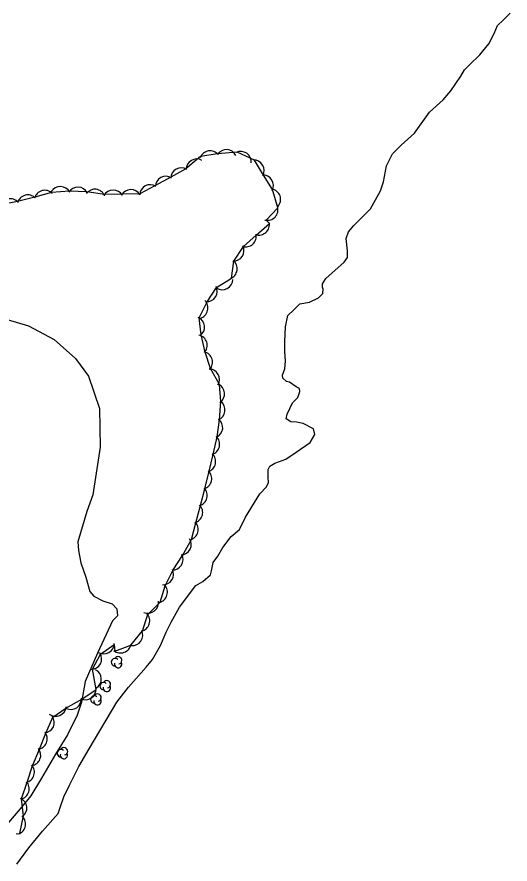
# Model space of a CAD drawing. Extents: x 643342 to 646936, y 5873857 to 5876103.
# Drawn here: x 643816.6 to 643956.5, y 5874999.6 to 5875240.2 of the extents above; entities that cross this region are included whole.
import ezdxf

# ---------------------------------------------------------------- set-up
doc = ezdxf.new("R2010")
doc.units = 0
for name, color, linetype in [('Niveau 2', 7, 'Continuous'), ('Niveau 4', 7, 'Continuous'), ('Niveau 44', 7, 'Continuous')]:
    doc.layers.add(name, color=color, linetype=linetype)

msp = doc.modelspace()

# ---------------------------------------------------------------- linework, layer by layer
at = {"layer": 'Niveau 2'}
for points in [[(643790.17, 5875158.02), (643790.95, 5875158.01), (643803.78, 5875156.81), (643811.19, 5875155.05), (643819.87, 5875152.44), (643827.22, 5875148.53), (643833.27, 5875143.2), (643836.92, 5875138.15), (643840.08, 5875129.02), (643840.19, 5875117.97), (643838.13, 5875104.48), (643836.4, 5875099.7), (643833.91, 5875091.16), (643834.12, 5875088.68), (643834.78, 5875085.17), (643836.2, 5875081.12), (643837.26, 5875077.05), (643838.45, 5875075.72), (643840.94, 5875074.38)], [(643840.94, 5875074.38), (643843.64, 5875073.53), (643844.95, 5875072.09), (643845.12, 5875070.08), (643843.7, 5875068.65), (643839.48, 5875059.5), (643835.99, 5875051.48), (643834.95, 5875045.57), (643833.72, 5875041.9), (643830.98, 5875036.32), (643827.52, 5875030.8), (643823.57, 5875024.05), (643820.55, 5875019.04), (643817.53, 5875015.34), (643812.56, 5875009.46)]]:
    msp.add_lwpolyline(points, dxfattribs=at)
at = {"layer": 'Niveau 4'}
for points in [[(643888.33, 5875112.65), (643889.81, 5875113.48), (643892.94, 5875114.58), (643895.86, 5875116.6), (643899.81, 5875119.31), (643901.16, 5875121.57), (643900.78, 5875123.21), (643897.79, 5875124.75), (643895.97, 5875125.07), (643894.29, 5875125.17), (643893.03, 5875126.02), (643893.27, 5875127.35), (643894.79, 5875130.57), (643896.32, 5875132.13), (643896.89, 5875133.84), (643896.82, 5875134.67), (643895.82, 5875135.18), (643893.92, 5875136.46), (643893.07, 5875136.62), (643892.04, 5875137.61), (643891.96, 5875138.44), (643892.64, 5875140.28), (643892.81, 5875142.44), (643892.58, 5875145.16), (643892.58, 5875147.9), (643892.81, 5875152.21), (643893.5, 5875155.36), (643895.14, 5875157.04), (643896.9, 5875158.74), (643899.61, 5875159.2), (643902.13, 5875160.36), (643903.45, 5875161.66), (643903.47, 5875162.86), (643903.3, 5875163.44), (643903.34, 5875164.39), (643904.28, 5875165.9), (643909.5, 5875170.5), (643910.45, 5875171.89), (643910.41, 5875173.79), (643909.99, 5875177.21), (643910.66, 5875179.17), (643912.18, 5875180.97), (643916.91, 5875185.64), (643919.81, 5875190.77), (643920.66, 5875193.34), (643921.46, 5875197.93), (643923.2, 5875201.29), (643925.61, 5875203.75), (643929.38, 5875207.16), (643933.64, 5875213.11), (643937.51, 5875216.65), (643939.68, 5875219.21), (643942.54, 5875223.38), (643943.58, 5875225.13), (643945.01, 5875226.56), (643947.99, 5875229.43), (643950.47, 5875232.5), (643952, 5875235.48), (643953, 5875237.71), (643954.54, 5875239.26), (643956.52, 5875241.22)], [(643816.54, 5874999.63), (643819.97, 5875004.2), (643823.85, 5875008.93), (643828.32, 5875013.94), (643828.88, 5875015.66), (643829.93, 5875018.72), (643831.56, 5875022.07), (643834.21, 5875027.29), (643837.12, 5875032.3), (643844.93, 5875045.57), (643848.26, 5875049.9), (643853.26, 5875055.55), (643855.1, 5875057.73), (643857.38, 5875061.73), (643858.97, 5875065.43), (643860.4, 5875068.29), (643862.78, 5875072.54), (643867.37, 5875078.75), (643869.31, 5875079.87), (643871.53, 5875081.72), (643871.79, 5875082.93), (643872.31, 5875085.24), (643873.59, 5875087.01), (643875.04, 5875089.51), (643877.39, 5875092.68), (643879.73, 5875094.66), (643881.46, 5875098.14), (643885.54, 5875104.79), (643887.4, 5875106.73), (643888.01, 5875107.97), (643887.88, 5875109.51), (643887.94, 5875111.66), (643888.33, 5875112.65)]]:
    msp.add_lwpolyline(points, dxfattribs=at)
at = {"layer": 'Niveau 44'}
for points in [[(643857.29, 5875073.99), (643858.7, 5875078.63), (643860.92, 5875083.14), (643863.56, 5875087.22), (643866.12, 5875091.82), (643867.37, 5875096.51), (643868.7, 5875101.48), (643869.95, 5875106.17), (643871.18, 5875111.18), (643872.26, 5875115.91), (643873.46, 5875120.94), (643874.07, 5875125.76), (643874.47, 5875130.93), (643874.06, 5875135.76), (643871.52, 5875140.33), (643870.05, 5875144.96), (643868.88, 5875149.89), (643868.35, 5875154.72), (643870.62, 5875159.28), (643873.23, 5875163.37), (643877.49, 5875166), (643878.19, 5875170.8), (643880.9, 5875174.95), (643884.52, 5875178.19), (643888.24, 5875181.52), (643887.29, 5875182.44), (643890.62, 5875185.97), (643889.14, 5875191.14), (643886.6, 5875195.28), (643883.99, 5875199.54), (643879.11, 5875201.79), (643873.53, 5875201.28), (643868.74, 5875200.5), (643864.51, 5875197.07), (643860.27, 5875194.7), (643855.75, 5875192.24), (643851.48, 5875189.93), (643846.33, 5875189.83), (643841.48, 5875189.72), (643836.4, 5875190.53), (643831.55, 5875190.68), (643826.4, 5875190.29), (643821.71, 5875189.01), (643816.74, 5875187.75), (643811.99, 5875186.78)], [(643816.42, 5875008.2), (643817.43, 5875008.3), (643818.46, 5875013.31), (643817.89, 5875018.13), (643819.55, 5875022.92), (643821, 5875027.55), (643822.97, 5875032.29), (643824.79, 5875036.79), (643826.82, 5875041.34), (643830.53, 5875043.93), (643835.02, 5875046.49), (643839.07, 5875049.17), (643838.04, 5875054.93), (643840.34, 5875059.21), (643844.2, 5875061.94), (643844.37, 5875060.07), (643848.92, 5875061.77), (643852.26, 5875065.84), (643853.72, 5875070.47), (643857.29, 5875073.99)]]:
    msp.add_lwpolyline(points, dxfattribs=at)
for centre, radius, start, end in [((643871.43, 5875199.15), 3, 39.335, 159.313), ((643871.43, 5875199.15), 3, 39.335, 159.313), ((643871.43, 5875199.15), 3, 39.335, 159.313), ((643876.06, 5875199.49), 3, 26.9631, 146.941), ((643876.06, 5875199.49), 3, 26.9631, 146.941), ((643876.06, 5875199.49), 3, 26.9631, 146.941), ((643880.11, 5875198.97), 3, 355.6571, 115.6351), ((643880.11, 5875198.97), 3, 355.6571, 115.6351), ((643880.11, 5875198.97), 3, 355.6571, 115.6351), ((643867.62, 5875196.83), 3, 60.4413, 180.4193), ((643867.62, 5875196.83), 3, 60.4413, 180.4193), ((643867.62, 5875196.83), 3, 60.4413, 180.4193), ((643883.76, 5875196.55), 3, 331.484, 91.462), ((643883.76, 5875196.55), 3, 331.484, 91.462), ((643883.76, 5875196.55), 3, 331.484, 91.462), ((643863.25, 5875194.34), 3, 59.207, 179.185), ((643863.25, 5875194.34), 3, 59.207, 179.185), ((643863.25, 5875194.34), 3, 59.207, 179.185), ((643858.86, 5875191.91), 3, 58.3891, 178.367), ((643858.86, 5875191.91), 3, 58.3891, 178.367), ((643858.86, 5875191.91), 3, 58.3891, 178.367), ((643886.37, 5875192.29), 3, 331.484, 91.462), ((643886.37, 5875192.29), 3, 331.484, 91.462), ((643886.37, 5875192.29), 3, 331.484, 91.462), ((643828.92, 5875189), 3, 28.1914, 148.1694), ((643828.92, 5875189), 3, 28.1914, 148.1694), ((643828.92, 5875189), 3, 28.1914, 148.1694), ((643833.92, 5875188.84), 3, 28.1914, 148.1694), ((643833.92, 5875188.84), 3, 28.1914, 148.1694), ((643833.92, 5875188.84), 3, 28.1914, 148.1694), ((643854.46, 5875189.53), 3, 58.3891, 178.367), ((643854.46, 5875189.53), 3, 58.3891, 178.367), ((643854.46, 5875189.53), 3, 58.3891, 178.367), ((643819.7, 5875186.63), 3, 45.2971, 165.275), ((643819.7, 5875186.63), 3, 45.2971, 165.275), ((643819.7, 5875186.63), 3, 45.2971, 165.275), ((643824.52, 5875187.94), 3, 45.2971, 165.275), ((643824.52, 5875187.94), 3, 45.2971, 165.275), ((643824.52, 5875187.94), 3, 45.2971, 165.275), ((643838.73, 5875188.24), 3, 22.476, 142.454), ((643838.73, 5875188.24), 3, 22.476, 142.454), ((643838.73, 5875188.24), 3, 22.476, 142.454), ((643843.95, 5875188.01), 3, 31.3516, 151.3295), ((643843.95, 5875188.01), 3, 31.3516, 151.3295), ((643843.95, 5875188.01), 3, 31.3516, 151.3295), ((643848.94, 5875188.13), 3, 31.3516, 151.3295), ((643848.94, 5875188.13), 3, 31.3516, 151.3295), ((643848.94, 5875188.13), 3, 31.3516, 151.3295), ((643888.43, 5875188.34), 3, 312.2787, 72.2566), ((643888.43, 5875188.34), 3, 312.2787, 72.2566), ((643888.43, 5875188.34), 3, 312.2787, 72.2566), ((643814.72, 5875185.54), 3, 41.525, 161.503), ((643814.72, 5875185.54), 3, 41.525, 161.503), ((643814.72, 5875185.54), 3, 41.525, 161.503), ((643887.67, 5875185.41), 3, 256.7803, 16.7583), ((643887.67, 5875185.41), 3, 256.7803, 16.7583), ((643887.67, 5875185.41), 3, 256.7803, 16.7583), ((643885.26, 5875181.22), 3, 251.8233, 11.8013), ((643885.26, 5875181.22), 3, 251.8233, 11.8013), ((643885.26, 5875181.22), 3, 251.8233, 11.8013), ((643881.53, 5875177.88), 3, 251.8233, 11.8013), ((643881.53, 5875177.88), 3, 251.8233, 11.8013), ((643881.53, 5875177.88), 3, 251.8233, 11.8013), ((643878.03, 5875173.82), 3, 267.6773, 27.6552), ((643878.03, 5875173.82), 3, 267.6773, 27.6552), ((643878.03, 5875173.82), 3, 267.6773, 27.6552), ((643876.1, 5875168.65), 3, 291.7197, 51.6977), ((643876.1, 5875168.65), 3, 291.7197, 51.6977), ((643876.1, 5875168.65), 3, 291.7197, 51.6977), ((643874.88, 5875165.72), 3, 237.7807, 357.7586), ((643874.88, 5875165.72), 3, 237.7807, 357.7586), ((643874.88, 5875165.72), 3, 237.7807, 357.7586), ((643870.44, 5875162.28), 3, 267.474, 27.452), ((643870.44, 5875162.28), 3, 267.474, 27.452), ((643870.44, 5875162.28), 3, 267.474, 27.452), ((643867.82, 5875157.51), 3, 285.5863, 45.5642), ((643867.82, 5875157.51), 3, 285.5863, 45.5642), ((643867.82, 5875157.51), 3, 285.5863, 45.5642), ((643866.86, 5875152.11), 3, 306.2176, 66.1956), ((643866.86, 5875152.11), 3, 306.2176, 66.1956), ((643866.86, 5875152.11), 3, 306.2176, 66.1956), ((643867.6, 5875146.88), 3, 317.6197, 77.5976), ((643867.6, 5875146.88), 3, 317.6197, 77.5976), ((643867.6, 5875146.88), 3, 317.6197, 77.5976), ((643869.11, 5875142.11), 3, 317.6197, 77.5976), ((643869.11, 5875142.11), 3, 317.6197, 77.5976), ((643869.11, 5875142.11), 3, 317.6197, 77.5976), ((643871.09, 5875137.24), 3, 328.462, 88.4399), ((643871.09, 5875137.24), 3, 328.462, 88.4399), ((643871.09, 5875137.24), 3, 328.462, 88.4399), ((643872.51, 5875133.19), 3, 304.915, 64.8929), ((643872.51, 5875133.19), 3, 304.915, 64.8929), ((643872.51, 5875133.19), 3, 304.915, 64.8929), ((643872.64, 5875128.53), 3, 292.8002, 52.7781), ((643872.64, 5875128.53), 3, 292.8002, 52.7781), ((643872.64, 5875128.53), 3, 292.8002, 52.7781), ((643872.01, 5875123.57), 3, 292.8002, 52.7781), ((643872.01, 5875123.57), 3, 292.8002, 52.7781), ((643872.01, 5875123.57), 3, 292.8002, 52.7781), ((643871.12, 5875118.81), 3, 287.0799, 47.0578), ((643871.12, 5875118.81), 3, 287.0799, 47.0578), ((643871.12, 5875118.81), 3, 287.0799, 47.0578), ((643870, 5875113.94), 3, 287.0799, 47.0578), ((643870, 5875113.94), 3, 287.0799, 47.0578), ((643870, 5875113.94), 3, 287.0799, 47.0578), ((643868.88, 5875109.07), 3, 287.0799, 47.0578), ((643868.88, 5875109.07), 3, 287.0799, 47.0578), ((643868.88, 5875109.07), 3, 287.0799, 47.0578), ((643867.62, 5875104.28), 3, 285.0438, 45.0218), ((643867.62, 5875104.28), 3, 285.0438, 45.0218), ((643867.62, 5875104.28), 3, 285.0438, 45.0218), ((643866.33, 5875099.45), 3, 285.0438, 45.0218), ((643866.33, 5875099.45), 3, 285.0438, 45.0218), ((643866.33, 5875099.45), 3, 285.0438, 45.0218), ((643865.04, 5875094.62), 3, 285.0438, 45.0218), ((643865.04, 5875094.62), 3, 285.0438, 45.0218), ((643865.04, 5875094.62), 3, 285.0438, 45.0218), ((643863.07, 5875090.39), 3, 272.8344, 32.8124), ((643863.07, 5875090.39), 3, 272.8344, 32.8124), ((643863.07, 5875090.39), 3, 272.8344, 32.8124), ((643860.76, 5875086.13), 3, 267.1273, 27.1052), ((643860.76, 5875086.13), 3, 267.1273, 27.1052), ((643860.76, 5875086.13), 3, 267.1273, 27.1052), ((643858.04, 5875081.94), 3, 267.1273, 27.1052), ((643858.04, 5875081.94), 3, 267.1273, 27.1052), ((643858.04, 5875081.94), 3, 267.1273, 27.1052), ((643856.31, 5875076.82), 3, 283.0689, 43.0469), ((643856.31, 5875076.82), 3, 283.0689, 43.0469), ((643856.31, 5875076.82), 3, 283.0689, 43.0469), ((643853.77, 5875073.88), 3, 247.9956, 7.9735), ((643853.77, 5875073.88), 3, 247.9956, 7.9735), ((643853.77, 5875073.88), 3, 247.9956, 7.9735), ((643851.31, 5875068.69), 3, 282.4885, 42.4664), ((643851.31, 5875068.69), 3, 282.4885, 42.4664), ((643851.31, 5875068.69), 3, 282.4885, 42.4664), ((643849.32, 5875064.66), 3, 265.205, 25.1829), ((643849.32, 5875064.66), 3, 265.205, 25.1829), ((643849.32, 5875064.66), 3, 265.205, 25.1829), ((643841.22, 5875062.29), 3, 239.3673, 359.3453), ((643841.22, 5875062.29), 3, 239.3673, 359.3453), ((643841.22, 5875062.29), 3, 239.3673, 359.3453), ((643846.03, 5875062.57), 3, 230.4386, 350.4166), ((643846.03, 5875062.57), 3, 230.4386, 350.4166), ((643846.03, 5875062.57), 3, 230.4386, 350.4166), ((643837.64, 5875057.91), 3, 271.6575, 31.6355), ((643837.64, 5875057.91), 3, 271.6575, 31.6355), ((643837.64, 5875057.91), 3, 271.6575, 31.6355), ((643844.44, 5875056.94), 1.05, 44.1154, 269.804), ((643845.34, 5875056.42), 1.05, 166.9369, 29.6212), ((643845.34, 5875057.47), 1.05, 282.2692, 149.7263), ((643837.56, 5875052.16), 3, 302.6597, 62.6377), ((643837.56, 5875052.16), 3, 302.6597, 62.6377), ((643837.56, 5875052.16), 3, 302.6597, 62.6377), ((643836.07, 5875049.3), 3, 243.6072, 3.5851), ((643836.07, 5875049.3), 3, 243.6072, 3.5851), ((643836.07, 5875049.3), 3, 243.6072, 3.5851), ((643841.22, 5875050.15), 1.05, 44.1154, 269.804), ((643842.12, 5875049.63), 1.05, 166.9369, 29.6212), ((643842.12, 5875050.68), 1.05, 282.2692, 149.7263), ((643838.57, 5875046.36), 1.05, 44.1154, 269.804), ((643839.47, 5875046.89), 1.05, 282.2692, 149.7263), ((643831.9, 5875046.53), 3, 243.6072, 3.5851), ((643831.9, 5875046.53), 3, 243.6072, 3.5851), ((643831.9, 5875046.53), 3, 243.6072, 3.5851), ((643839.47, 5875045.84), 1.05, 166.9369, 29.6212), ((643827.61, 5875044.61), 3, 232.7649, 352.7429), ((643827.61, 5875044.61), 3, 232.7649, 352.7429), ((643827.61, 5875044.61), 3, 232.7649, 352.7429), ((643824.22, 5875039.85), 3, 275.7941, 35.772), ((643824.22, 5875039.85), 3, 275.7941, 35.772), ((643824.22, 5875039.85), 3, 275.7941, 35.772), ((643822.24, 5875035.2), 3, 278.0147, 37.9926), ((643822.24, 5875035.2), 3, 278.0147, 37.9926), ((643822.24, 5875035.2), 3, 278.0147, 37.9926), ((643829.96, 5875031.63), 1.05, 282.2692, 149.7263), ((643820.37, 5875030.56), 3, 278.0147, 37.9926), ((643820.37, 5875030.56), 3, 278.0147, 37.9926), ((643820.37, 5875030.56), 3, 278.0147, 37.9926), ((643829.06, 5875031.1), 1.05, 44.1154, 269.804), ((643829.96, 5875030.58), 1.05, 166.9369, 29.6212), ((643818.59, 5875025.76), 3, 282.6775, 42.6555), ((643818.59, 5875025.76), 3, 282.6775, 42.6555), ((643818.59, 5875025.76), 3, 282.6775, 42.6555), ((643817.1, 5875020.99), 3, 282.6775, 42.6555), ((643817.1, 5875020.99), 3, 282.6775, 42.6555), ((643817.1, 5875020.99), 3, 282.6775, 42.6555), ((643816.42, 5875015.51), 3, 306.7492, 66.7271), ((643816.42, 5875015.51), 3, 306.7492, 66.7271), ((643816.42, 5875015.51), 3, 306.7492, 66.7271), ((643816.07, 5875010.98), 3, 290.8498, 50.8277), ((643816.07, 5875010.98), 3, 290.8498, 50.8277), ((643816.07, 5875010.98), 3, 290.8498, 50.8277)]:
    msp.add_arc(centre, radius, start, end, dxfattribs=at)

doc.saveas('drawing.dxf')
